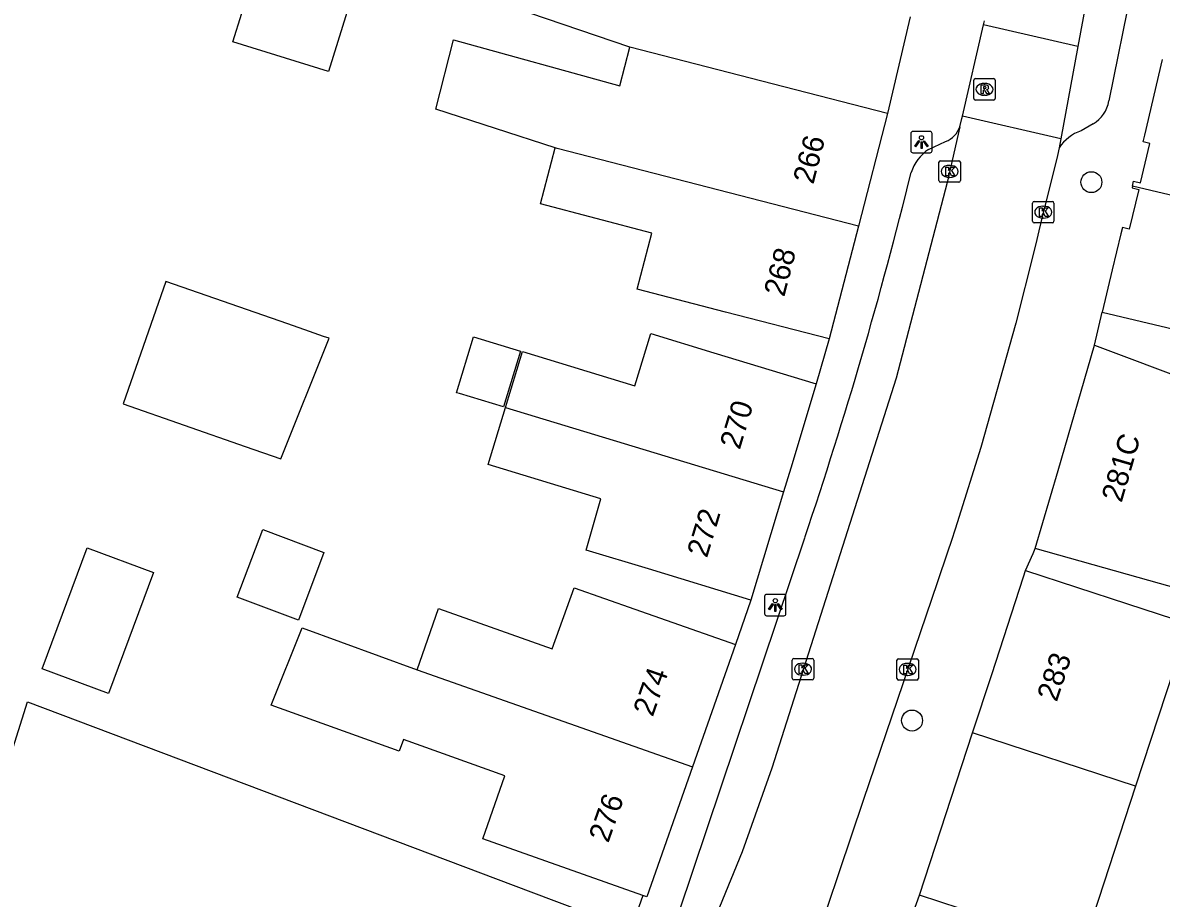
# Model space of a CAD drawing. Extents: x 159222 to 160346, y 381249 to 382166.
# Drawn here: x 160169.1 to 160222.3, y 381797.8 to 381838.7 of the extents above; entities that cross this region are included whole.
import ezdxf

# ---------------------------------------------------------------- set-up
doc = ezdxf.new("R2010")
doc.units = 0
for name, color, linetype in [('IMGEO_Boom', 7, 'Continuous'), ('IMGEO_Kolk', 7, 'Continuous'), ('IMGEO_Lichtpunt', 7, 'Continuous'), ('IMGEO_Pand', 7, 'Continuous'), ('IMGEO_Pand_nummerreeks', 7, 'Continuous'), ('IMGEO_Rijbaan_lokaal_open', 7, 'Continuous'), ('IMGEO_Rioolput', 7, 'Continuous'), ('IMGEO_Voetpad_open', 7, 'Continuous')]:
    doc.layers.add(name, color=color, linetype=linetype)

msp = doc.modelspace()

# ---------------------------------------------------------------- linework, layer by layer
at = {"layer": 'IMGEO_Boom'}
for centre in [(160219.059, 381831.277), (160210.68, 381806.121)]:
    msp.add_circle(centre, 0.489, dxfattribs=at)
at = {"layer": 'IMGEO_Kolk'}
for p, q in [((160211.937, 381831.352), (160211.937, 381832.204)), ((160212.012, 381832.278), (160212.864, 381832.278)), ((160212.425, 381832.058), (160212.45, 381832.058)), ((160212.938, 381832.204), (160212.938, 381831.352)), ((160212.448, 381831.498), (160212.423, 381831.498)), ((160212.864, 381831.278), (160212.012, 381831.278)), ((160216.384, 381830.376), (160217.236, 381830.376)), ((160216.309, 381829.45), (160216.309, 381830.302)), ((160216.797, 381830.156), (160216.822, 381830.156)), ((160217.31, 381830.302), (160217.31, 381829.45)), ((160217.236, 381829.376), (160216.384, 381829.376)), ((160216.82, 381829.596), (160216.795, 381829.596)), ((160205.084, 381808.094), (160205.084, 381808.946)), ((160205.159, 381809.02), (160206.011, 381809.02)), ((160205.572, 381808.8), (160205.597, 381808.8)), ((160206.085, 381808.946), (160206.085, 381808.094)), ((160209.974, 381808.084), (160209.974, 381808.936)), ((160210.049, 381809.01), (160210.901, 381809.01)), ((160210.462, 381808.79), (160210.487, 381808.79)), ((160210.975, 381808.936), (160210.975, 381808.084)), ((160205.595, 381808.24), (160205.57, 381808.24)), ((160210.485, 381808.23), (160210.46, 381808.23)), ((160206.011, 381808.02), (160205.159, 381808.02)), ((160210.901, 381808.01), (160210.049, 381808.01))]:
    msp.add_line(p, q, dxfattribs=at)
for points in [[(160211.937, 381831.352), (160211.937, 381832.204)], [(160212.012, 381832.278), (160212.864, 381832.278)], [(160212.258, 381831.978), (160212.381, 381831.978), (160212.381, 381831.827), (160212.511, 381831.978), (160212.675, 381831.978), (160212.529, 381831.827), (160212.682, 381831.578), (160212.53, 381831.578), (160212.445, 381831.742), (160212.381, 381831.675), (160212.381, 381831.578), (160212.258, 381831.578), (160212.258, 381831.978)], [(160212.938, 381832.204), (160212.938, 381831.352)], [(160212.864, 381831.278), (160212.012, 381831.278)], [(160216.384, 381830.376), (160217.236, 381830.376)], [(160216.309, 381829.45), (160216.309, 381830.302)], [(160216.63, 381830.076), (160216.753, 381830.076), (160216.753, 381829.925), (160216.883, 381830.076), (160217.047, 381830.076), (160216.901, 381829.925), (160217.054, 381829.676), (160216.902, 381829.676), (160216.817, 381829.84), (160216.753, 381829.773), (160216.753, 381829.676), (160216.63, 381829.676), (160216.63, 381830.076)], [(160217.31, 381830.302), (160217.31, 381829.45)], [(160217.236, 381829.376), (160216.384, 381829.376)], [(160205.084, 381808.094), (160205.084, 381808.946)], [(160205.159, 381809.02), (160206.011, 381809.02)], [(160205.405, 381808.72), (160205.528, 381808.72), (160205.528, 381808.569), (160205.658, 381808.72), (160205.822, 381808.72), (160205.676, 381808.569), (160205.829, 381808.32), (160205.677, 381808.32), (160205.592, 381808.484), (160205.528, 381808.417), (160205.528, 381808.32), (160205.405, 381808.32), (160205.405, 381808.72)], [(160206.085, 381808.946), (160206.085, 381808.094)], [(160209.974, 381808.084), (160209.974, 381808.936)], [(160210.049, 381809.01), (160210.901, 381809.01)], [(160210.295, 381808.71), (160210.418, 381808.71), (160210.418, 381808.559), (160210.548, 381808.71), (160210.712, 381808.71), (160210.566, 381808.559), (160210.719, 381808.31), (160210.567, 381808.31), (160210.482, 381808.474), (160210.418, 381808.407), (160210.418, 381808.31), (160210.295, 381808.31), (160210.295, 381808.71)], [(160210.975, 381808.936), (160210.975, 381808.084)], [(160206.011, 381808.02), (160205.159, 381808.02)], [(160210.901, 381808.01), (160210.049, 381808.01)]]:
    msp.add_lwpolyline(points, dxfattribs=at)
for centre, start, end in [((160212.014, 381832.202), 91.552, 178.448), ((160212.014, 381832.202), 91.552, 178.448), ((160212.862, 381832.202), 1.552, 88.448), ((160212.862, 381832.202), 1.552, 88.448), ((160212.014, 381831.354), 181.552, 268.448), ((160212.014, 381831.354), 181.552, 268.448), ((160212.862, 381831.354), 271.552, 358.448), ((160212.862, 381831.354), 271.552, 358.448), ((160216.386, 381830.3), 91.552, 178.448), ((160216.386, 381830.3), 91.552, 178.448), ((160217.234, 381830.3), 1.552, 88.448), ((160217.234, 381830.3), 1.552, 88.448), ((160216.386, 381829.452), 181.552, 268.448), ((160216.386, 381829.452), 181.552, 268.448), ((160217.234, 381829.452), 271.552, 358.448), ((160217.234, 381829.452), 271.552, 358.448), ((160205.161, 381808.944), 91.552, 178.448), ((160205.161, 381808.944), 91.552, 178.448), ((160206.009, 381808.944), 1.552, 88.448), ((160206.009, 381808.944), 1.552, 88.448), ((160210.051, 381808.934), 91.552, 178.448), ((160210.051, 381808.934), 91.552, 178.448), ((160210.899, 381808.934), 1.552, 88.448), ((160210.899, 381808.934), 1.552, 88.448), ((160205.161, 381808.096), 181.552, 268.448), ((160205.161, 381808.096), 181.552, 268.448), ((160206.009, 381808.096), 271.552, 358.448), ((160206.009, 381808.096), 271.552, 358.448), ((160210.051, 381808.086), 181.552, 268.448), ((160210.051, 381808.086), 181.552, 268.448), ((160210.899, 381808.086), 271.552, 358.448), ((160210.899, 381808.086), 271.552, 358.448)]:
    msp.add_arc(centre, 0.0765, start, end, dxfattribs=at)
for centre, major_axis, ratio, start_param, end_param in [((160212.424, 381831.778), (-0.387, 0.002), 0.722429, 4.712389, 7.853982), ((160212.449, 381831.778), (-0.39, 0.002), 0.717154, 1.570796, 4.712389), ((160216.796, 381829.876), (-0.387, 0.002), 0.722429, 4.712389, 7.853982), ((160216.821, 381829.876), (-0.39, 0.002), 0.717154, 1.570796, 4.712389), ((160205.571, 381808.52), (-0.387, 0.002), 0.722429, 4.712389, 7.853982), ((160205.596, 381808.52), (-0.39, 0.002), 0.717154, 1.570796, 4.712389), ((160210.461, 381808.51), (-0.387, 0.002), 0.722429, 4.712389, 7.853982), ((160210.486, 381808.51), (-0.39, 0.002), 0.717154, 1.570796, 4.712389)]:
    msp.add_ellipse(centre, major_axis=major_axis, ratio=ratio, start_param=start_param, end_param=end_param, dxfattribs=at)
at = {"layer": 'IMGEO_Lichtpunt'}
for p, q in [((160211.524, 381833.647), (160210.716, 381833.647)), ((160211.524, 381833.647), (160210.716, 381833.647)), ((160210.622, 381833.552), (160210.622, 381832.745)), ((160210.622, 381833.552), (160210.622, 381832.745)), ((160211.618, 381832.745), (160211.618, 381833.552)), ((160211.618, 381832.745), (160211.618, 381833.552)), ((160210.716, 381832.651), (160211.524, 381832.651)), ((160210.716, 381832.651), (160211.524, 381832.651)), ((160203.792, 381811.922), (160203.792, 381811.115)), ((160203.792, 381811.922), (160203.792, 381811.115)), ((160204.694, 381812.017), (160203.886, 381812.017)), ((160204.694, 381812.017), (160203.886, 381812.017)), ((160204.788, 381811.115), (160204.788, 381811.922)), ((160204.788, 381811.115), (160204.788, 381811.922)), ((160203.886, 381811.021), (160204.694, 381811.021)), ((160203.886, 381811.021), (160204.694, 381811.021))]:
    msp.add_line(p, q, dxfattribs=at)
for points in [[(160210.996, 381833.216), (160211.035, 381833.188), (160210.847, 381832.926), (160210.809, 381832.953), (160210.996, 381833.216)], [(160211.098, 381833.168), (160211.145, 381833.168), (160211.145, 381832.846), (160211.098, 381832.846), (160211.098, 381833.168)], [(160211.208, 381833.188), (160211.246, 381833.215), (160211.433, 381832.953), (160211.394, 381832.925), (160211.208, 381833.188)], [(160204.166, 381811.586), (160204.205, 381811.558), (160204.017, 381811.296), (160203.979, 381811.323), (160204.166, 381811.586)], [(160204.268, 381811.538), (160204.315, 381811.538), (160204.315, 381811.216), (160204.268, 381811.216), (160204.268, 381811.538)], [(160204.378, 381811.558), (160204.416, 381811.585), (160204.603, 381811.323), (160204.564, 381811.295), (160204.378, 381811.558)]]:
    msp.add_lwpolyline(points, dxfattribs=at)
for centre in [(160211.121, 381833.35), (160204.291, 381811.72)]:
    msp.add_circle(centre, 0.0994, dxfattribs=at)
for centre, start, end in [((160210.716, 381833.552), 90, 180), ((160210.716, 381833.552), 90, 180), ((160211.524, 381833.552), 0, 90), ((160211.524, 381833.552), 0, 90), ((160210.716, 381832.745), 180, 270), ((160210.716, 381832.745), 180, 270), ((160211.524, 381832.745), 270, 0), ((160211.524, 381832.745), 270, 360), ((160203.886, 381811.922), 90, 180), ((160203.886, 381811.922), 90, 180), ((160204.694, 381811.922), 0, 90), ((160204.694, 381811.922), 0, 90), ((160203.886, 381811.115), 180, 270), ((160203.886, 381811.115), 180, 270), ((160204.694, 381811.115), 270, 0), ((160204.694, 381811.115), 270, 360)]:
    msp.add_arc(centre, 0.0946, start, end, dxfattribs=at)
at = {"layer": 'IMGEO_Pand'}
for points in [[(160185.085, 381841.819), (160183.407, 381836.443), (160178.942, 381837.836), (160180.62, 381843.212)], [(160193.999, 381832.886), (160188.423, 381834.694), (160189.26, 381837.931), (160197.025, 381835.776), (160197.494, 381837.591)], [(160209.532, 381834.478), (160204.692, 381835.73), (160200.581, 381836.793), (160197.494, 381837.591)], [(160220.976, 381831.096), (160221.031, 381831.325), (160221.352, 381831.239), (160221.797, 381833.084), (160221.476, 381833.16), (160221.55, 381833.471), (160222.387, 381837.001)], [(160209.532, 381834.478), (160208.171, 381829.218)], [(160206.81, 381823.955), (160201.97, 381825.207), (160197.841, 381826.275), (160198.522, 381828.899), (160193.32, 381830.262), (160193.999, 381832.886)], [(160208.171, 381829.218), (160194.096, 381832.855), (160193.999, 381832.886)], [(160220.976, 381831.096), (160220.957, 381831.017), (160221.278, 381830.94), (160220.825, 381829.085), (160220.509, 381829.166), (160220.438, 381828.867), (160220.035, 381827.181), (160219.565, 381825.209)], [(160229.28, 381829.13), (160220.976, 381831.096)], [(160208.171, 381829.218), (160206.81, 381823.955)], [(160219.565, 381825.209), (160224.429, 381824.048), (160227.872, 381823.227), (160228.551, 381826.074), (160231.547, 381825.36), (160231.413, 381824.795), (160233.65, 381824.262), (160234.944, 381827.531), (160229.224, 381828.895), (160229.28, 381829.13)], [(160181.512, 381824.655), (160175.812, 381826.639), (160173.819, 381820.915), (160179.52, 381818.93), (160181.192, 381818.348), (160183.445, 381823.982), (160183.184, 381824.073), (160182.519, 381824.305), (160181.512, 381824.655)], [(160190.189, 381824.051), (160192.382, 381823.386), (160191.59, 381820.774), (160189.533, 381821.399), (160189.397, 381821.44), (160190.189, 381824.051)], [(160191.683, 381820.746), (160192.475, 381823.358), (160197.719, 381821.768), (160198.466, 381824.201), (160201.421, 381823.305), (160206.205, 381821.854)], [(160216.439, 381814.162), (160217.499, 381817.802), (160219.204, 381823.654)], [(160219.204, 381823.654), (160223.889, 381821.905), (160237.48, 381816.831), (160233.689, 381806.685), (160226.238, 381810.013), (160223.629, 381812.13), (160221.251, 381812.802), (160216.439, 381814.162)], [(160206.205, 381821.854), (160205.011, 381817.916), (160204.673, 381816.802)], [(160203.142, 381811.752), (160198.358, 381813.203), (160195.453, 381814.084), (160196.138, 381816.481), (160190.878, 381818.092), (160191.683, 381820.746)], [(160191.683, 381820.746), (160204.673, 381816.802)], [(160204.673, 381816.802), (160203.142, 381811.752)], [(160180.337, 381815.052), (160183.199, 381813.975), (160182.01, 381810.814), (160179.148, 381811.89), (160180.337, 381815.052)], [(160170.031, 381808.54), (160172.135, 381814.195), (160175.238, 381813.04), (160173.134, 381807.385), (160170.031, 381808.54)], [(160213.508, 381805.545), (160214.402, 381808.278), (160215.893, 381812.839), (160215.987, 381813.127)], [(160215.987, 381813.127), (160220.74, 381811.573), (160223.605, 381810.637), (160221.127, 381803.055)], [(160187.548, 381808.493), (160188.556, 381811.353), (160193.868, 381809.468), (160194.897, 381812.324), (160197.719, 381811.33), (160202.434, 381809.668)], [(160198.093, 381797.954), (160193.569, 381799.548), (160190.616, 381800.588), (160191.659, 381803.531), (160186.916, 381805.233), (160186.722, 381804.693), (160180.738, 381806.84), (160182.18, 381810.459), (160187.548, 381808.493)], [(160202.434, 381809.668), (160200.423, 381803.959)], [(160187.548, 381808.493), (160200.423, 381803.959)], [(160181.825, 381765.351), (160178.573, 381769.149), (160174.496, 381773.91), (160163.111, 381787.207), (160169.353, 381807.002), (160192.862, 381798.123), (160197.539, 381796.357)], [(160211.03, 381797.963), (160213.508, 381805.545)], [(160221.127, 381803.055), (160213.508, 381805.545)], [(160200.423, 381803.959), (160198.284, 381797.887), (160198.093, 381797.954)], [(160221.127, 381803.055), (160218.648, 381795.473), (160215.783, 381796.409), (160211.03, 381797.963)]]:
    msp.add_lwpolyline(points, dxfattribs=at)
at = {"layer": 'IMGEO_Rijbaan_lokaal_open'}
for points in [[(160220.819, 381850.486), (160220.684, 381849.759), (160218.429, 381837.617)], [(160197.494, 381837.591), (160185.085, 381841.819)], [(160210.591, 381839.006), (160209.532, 381834.478)], [(160213.036, 381834.358), (160214.025, 381838.635)], [(160214.025, 381838.635), (160214.066, 381838.814)], [(160218.429, 381837.617), (160214.025, 381838.635)], [(160218.429, 381837.617), (160217.627, 381833.297)], [(160212.914, 381833.866), (160213.011, 381834.249), (160213.036, 381834.358)], [(160217.627, 381833.297), (160213.036, 381834.358)], [(160212.914, 381833.866), (160212.32, 381831.262), (160209.938, 381822.118), (160204.121, 381803.898), (160202.747, 381799.991), (160190.986, 381771.277), (160188.874, 381767.099), (160184.99, 381759.913), (160179.907, 381752.366)], [(160217.627, 381833.297), (160217.551, 381832.888)], [(160217.551, 381832.888), (160217.483, 381832.52), (160216.695, 381829.393), (160216.603, 381828.997), (160216.514, 381828.6), (160216.39, 381828.085), (160215.532, 381824.691), (160213.892, 381818.879), (160212.789, 381815.362), (160212.697, 381815.069), (160212.519, 381814.526), (160212.338, 381813.983), (160211.873, 381812.609), (160210.791, 381809.442), (160208.397, 381802.39), (160205.609, 381794.1)]]:
    msp.add_lwpolyline(points, dxfattribs=at)
at = {"layer": 'IMGEO_Rioolput'}
for p, q in [((160213.563, 381835.188), (160213.563, 381836.04)), ((160213.638, 381836.114), (160214.49, 381836.114)), ((160214.051, 381835.894), (160214.076, 381835.894)), ((160214.564, 381836.04), (160214.564, 381835.188)), ((160214.074, 381835.334), (160214.049, 381835.334)), ((160214.49, 381835.114), (160213.638, 381835.114))]:
    msp.add_line(p, q, dxfattribs=at)
for points in [[(160213.563, 381835.188), (160213.563, 381836.04)], [(160213.638, 381836.114), (160214.49, 381836.114)], [(160214.152, 381835.812), (160213.9, 381835.814), (160213.9, 381835.414)], [(160214.078, 381835.733), (160214.024, 381835.733), (160214.024, 381835.652)], [(160214.564, 381836.04), (160214.564, 381835.188)], [(160213.9, 381835.414), (160214.024, 381835.414), (160214.024, 381835.576), (160214.035, 381835.576)], [(160214.024, 381835.652), (160214.076, 381835.652)], [(160214.082, 381835.547), (160214.153, 381835.414), (160214.293, 381835.414), (160214.228, 381835.54)], [(160214.49, 381835.114), (160213.638, 381835.114)]]:
    msp.add_lwpolyline(points, dxfattribs=at)
for centre, radius, start, end in [((160213.64, 381836.038), 0.0765, 91.552, 178.448), ((160213.64, 381836.038), 0.0765, 91.552, 178.448), ((160214.084, 381835.637), 0.0964, 77.0061, 93.1865), ((160214.098, 381835.694), 0.0378, 276.6634, 79.6772), ((160214.151, 381835.702), 0.109, 350.3612, 89.416), ((160214.488, 381836.038), 0.0765, 1.552, 88.448), ((160214.488, 381836.038), 0.0765, 1.552, 88.448), ((160213.64, 381835.19), 0.0765, 181.552, 268.448), ((160213.64, 381835.19), 0.0765, 181.552, 268.448), ((160214.034, 381835.523), 0.0533, 26.0293, 88.6989), ((160214.06, 381835.841), 0.19, 274.7715, 282.9687), ((160214.149, 381835.702), 0.112, 277.5842, 350.9817), ((160214.133, 381835.487), 0.108, 29.5134, 73.7905), ((160214.488, 381835.19), 0.0765, 271.552, 358.448), ((160214.488, 381835.19), 0.0765, 271.552, 358.448)]:
    msp.add_arc(centre, radius, start, end, dxfattribs=at)
for centre, major_axis, ratio, start_param, end_param in [((160214.05, 381835.614), (-0.387, 0.002), 0.722429, 4.712389, 7.853982), ((160214.075, 381835.614), (-0.39, 0.002), 0.717154, 1.570796, 4.712389)]:
    msp.add_ellipse(centre, major_axis=major_axis, ratio=ratio, start_param=start_param, end_param=end_param, dxfattribs=at)
at = {"layer": 'IMGEO_Voetpad_open'}
for points in [[(160222.258, 381847.825), (160221.835, 381845.332), (160220.944, 381840.394), (160219.875, 381835.075)], [(160219.139, 381834.009), (160218.58, 381833.679)], [(160211.446, 381832.805), (160212.246, 381833.173)], [(160219.204, 381823.654), (160219.565, 381825.209)], [(160206.81, 381823.955), (160206.205, 381821.854)], [(160199.791, 381797.187), (160205.663, 381814.666)], [(160215.987, 381813.127), (160216.335, 381813.924), (160216.439, 381814.162)], [(160203.142, 381811.752), (160202.434, 381809.668)], [(160198.093, 381797.954), (160197.539, 381796.357)], [(160210.607, 381796.789), (160211.03, 381797.963)]]:
    msp.add_lwpolyline(points, dxfattribs=at)
for centre, radius, start, end in [((160218.414, 381835.297), 1.478, 299.381, 351.3742), ((160211.818, 381834.254), 1.162, 291.5933, 340.5114), ((160219.266, 381831.721), 2.075, 109.3215, 145.778), ((160212.562, 381831.12), 2.021, 123.5238, 162.5498), ((160007.83, 381881.566), 208.839, 341.31645, 346.19306)]:
    msp.add_arc(centre, radius, start, end, dxfattribs=at)

# ---------------------------------------------------------------- texts
at = {"layer": 'IMGEO_Pand_nummerreeks'}
for s, rotation, p in [('266', 75.4971, (160206.067, 381831.143)), ('268', 75.4971, (160204.706, 381825.885)), ('270', 73.1323, (160202.628, 381818.743)), ('281C', 73.7593, (160220.47, 381816.271)), ('272', 73.1323, (160201.096, 381813.687)), ('283', 71.8344, (160217.441, 381806.957)), ('274', 70.5946, (160198.561, 381806.26)), ('276', 70.5946, (160196.486, 381800.37))]:
    msp.add_text(s, height=1, rotation=rotation, dxfattribs=at).set_placement(p)

doc.saveas('drawing.dxf')
